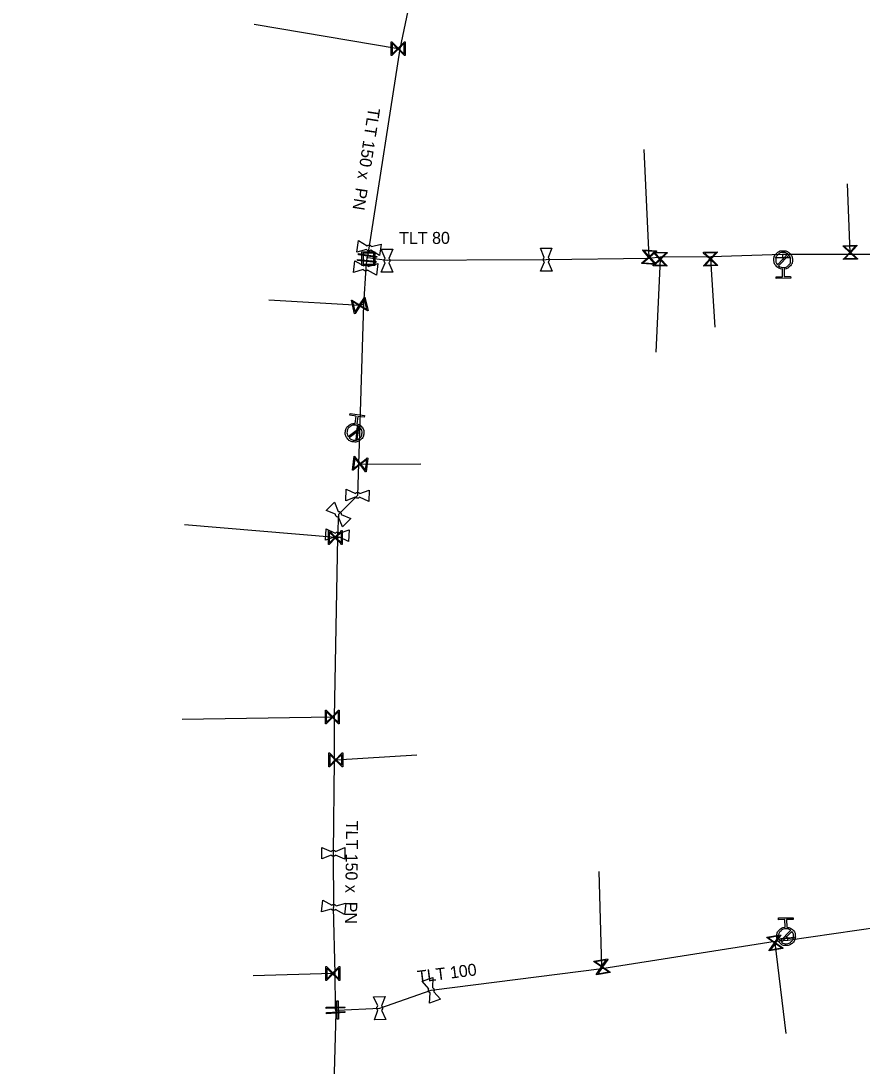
# Model space of a CAD drawing. Extents: x -643842 to -636370, y -1119190 to -1110210.
# Drawn here: x -641389.9 to -641298.6, y -1113689.4 to -1113576 of the extents above; entities that cross this region are included whole.
import ezdxf

# ---------------------------------------------------------------- set-up
doc = ezdxf.new("R2010")
doc.units = 0
for name, color, linetype in [('Default', 7, 'Continuous'), ('Level 16', 7, 'Continuous'), ('Level 18', 7, 'Continuous'), ('Level 20', 7, 'Continuous'), ('Level 21', 7, 'Continuous'), ('Level 23', 7, 'Continuous'), ('Level 28', 7, 'Continuous'), ('Level 33', 7, 'Continuous')]:
    doc.layers.add(name, color=color, linetype=linetype)

msp = doc.modelspace()

# ---------------------------------------------------------------- linework, layer by layer
at = {"layer": 'Default'}
for points in [[(-641352.35, -1113600.39), (-641352.31, -1113600.36), (-641352.26, -1113600.34), (-641352.18, -1113600.31), (-641352.1, -1113600.32), (-641352.02, -1113600.33), (-641351.96, -1113600.39), (-641351.91, -1113600.42), (-641351.89, -1113600.46)], [(-641351.95, -1113600.87), (-641351.99, -1113600.9), (-641352.04, -1113600.92), (-641352.12, -1113600.95), (-641352.2, -1113600.94), (-641352.28, -1113600.93), (-641352.35, -1113600.87), (-641352.39, -1113600.84), (-641352.42, -1113600.79)], [(-641350.39, -1113602.23), (-641350.43, -1113602.19), (-641350.46, -1113602.15), (-641350.5, -1113602.07), (-641350.5, -1113601.99), (-641350.5, -1113601.91), (-641350.46, -1113601.83), (-641350.44, -1113601.79), (-641350.4, -1113601.75)], [(-641349.99, -1113601.75), (-641349.95, -1113601.78), (-641349.92, -1113601.83), (-641349.88, -1113601.91), (-641349.88, -1113601.99), (-641349.88, -1113602.07), (-641349.92, -1113602.14), (-641349.94, -1113602.19), (-641349.99, -1113602.23)], [(-641333.11, -1113602.13), (-641333.15, -1113602.09), (-641333.18, -1113602.05), (-641333.22, -1113601.97), (-641333.22, -1113601.89), (-641333.22, -1113601.81), (-641333.18, -1113601.74), (-641333.16, -1113601.69), (-641333.12, -1113601.65)], [(-641332.71, -1113601.65), (-641332.67, -1113601.68), (-641332.64, -1113601.73), (-641332.6, -1113601.8), (-641332.6, -1113601.89), (-641332.6, -1113601.97), (-641332.64, -1113602.04), (-641332.66, -1113602.09), (-641332.7, -1113602.12)], [(-641307.27, -1113602.92), (-641307.63, -1113602.89), (-641307.9, -1113602.64), (-641308.19, -1113602.35), (-641308.2, -1113601.94), (-641308.21, -1113601.52), (-641307.92, -1113601.22), (-641307.63, -1113600.93), (-641307.22, -1113600.92), (-641306.8, -1113600.91), (-641306.51, -1113601.2), (-641306.21, -1113601.49), (-641306.2, -1113601.9), (-641306.19, -1113602.32), (-641306.48, -1113602.61), (-641306.73, -1113602.88), (-641307.09, -1113602.91)], [(-641306.7, -1113601.27), (-641306.92, -1113601.1), (-641307.21, -1113601.11), (-641307.55, -1113601.12), (-641307.78, -1113601.36), (-641308.02, -1113601.6), (-641308.01, -1113601.94), (-641308.01, -1113602.22), (-641307.83, -1113602.44)], [(-641307.7, -1113602.57), (-641307.48, -1113602.74), (-641307.18, -1113602.73), (-641306.85, -1113602.73), (-641306.61, -1113602.49), (-641306.38, -1113602.25), (-641306.39, -1113601.91), (-641306.39, -1113601.61), (-641306.57, -1113601.4)], [(-641352.29, -1113603.02), (-641352.33, -1113603.06), (-641352.38, -1113603.08), (-641352.46, -1113603.11), (-641352.54, -1113603.1), (-641352.62, -1113603.09), (-641352.69, -1113603.04), (-641352.73, -1113603.01), (-641352.76, -1113602.97)], [(-641352.71, -1113602.56), (-641352.67, -1113602.52), (-641352.63, -1113602.5), (-641352.55, -1113602.47), (-641352.46, -1113602.48), (-641352.38, -1113602.49), (-641352.32, -1113602.54), (-641352.27, -1113602.57), (-641352.24, -1113602.62)], [(-641353.47, -1113619.71), (-641353.12, -1113619.79), (-641352.91, -1113620.08), (-641352.66, -1113620.42), (-641352.72, -1113620.83), (-641352.78, -1113621.24), (-641353.11, -1113621.48), (-641353.45, -1113621.73), (-641353.86, -1113621.67), (-641354.27, -1113621.61), (-641354.51, -1113621.28), (-641354.76, -1113620.94), (-641354.7, -1113620.54), (-641354.64, -1113620.12), (-641354.31, -1113619.88), (-641354.01, -1113619.66), (-641353.66, -1113619.68)], [(-641353.11, -1113620.12), (-641353.3, -1113619.92), (-641353.59, -1113619.87), (-641353.93, -1113619.82), (-641354.2, -1113620.02), (-641354.47, -1113620.22), (-641354.52, -1113620.56), (-641354.56, -1113620.85), (-641354.41, -1113621.09)], [(-641354.31, -1113621.24), (-641354.12, -1113621.44), (-641353.83, -1113621.48), (-641353.5, -1113621.53), (-641353.23, -1113621.33), (-641352.96, -1113621.13), (-641352.91, -1113620.8), (-641352.87, -1113620.51), (-641353.01, -1113620.27)], [(-641353.16, -1113627.69), (-641353.2, -1113627.73), (-641353.24, -1113627.76), (-641353.32, -1113627.8), (-641353.4, -1113627.79), (-641353.48, -1113627.79), (-641353.56, -1113627.74), (-641353.6, -1113627.72), (-641353.64, -1113627.68)], [(-641353.62, -1113627.27), (-641353.59, -1113627.23), (-641353.54, -1113627.2), (-641353.46, -1113627.16), (-641353.38, -1113627.17), (-641353.3, -1113627.17), (-641353.23, -1113627.21), (-641353.18, -1113627.24), (-641353.15, -1113627.28)], [(-641355.44, -1113629.86), (-641355.49, -1113629.87), (-641355.54, -1113629.85), (-641355.62, -1113629.83), (-641355.68, -1113629.77), (-641355.74, -1113629.71), (-641355.76, -1113629.63), (-641355.78, -1113629.58), (-641355.77, -1113629.53)], [(-641355.48, -1113629.24), (-641355.43, -1113629.23), (-641355.38, -1113629.25), (-641355.3, -1113629.27), (-641355.24, -1113629.33), (-641355.18, -1113629.39), (-641355.16, -1113629.47), (-641355.14, -1113629.52), (-641355.15, -1113629.57)], [(-641355.35, -1113632.01), (-641355.39, -1113632.04), (-641355.44, -1113632.07), (-641355.52, -1113632.11), (-641355.6, -1113632.1), (-641355.68, -1113632.1), (-641355.75, -1113632.05), (-641355.8, -1113632.02), (-641355.83, -1113631.98)], [(-641355.81, -1113631.57), (-641355.77, -1113631.54), (-641355.72, -1113631.51), (-641355.65, -1113631.47), (-641355.56, -1113631.48), (-641355.48, -1113631.48), (-641355.41, -1113631.53), (-641355.36, -1113631.56), (-641355.33, -1113631.6)], [(-641356.26, -1113666.13), (-641356.22, -1113666.09), (-641356.17, -1113666.07), (-641356.1, -1113666.03), (-641356.02, -1113666.03), (-641355.94, -1113666.03), (-641355.86, -1113666.07), (-641355.82, -1113666.1), (-641355.78, -1113666.14)], [(-641355.79, -1113666.55), (-641355.82, -1113666.59), (-641355.87, -1113666.61), (-641355.94, -1113666.65), (-641356.02, -1113666.65), (-641356.11, -1113666.65), (-641356.18, -1113666.61), (-641356.23, -1113666.58), (-641356.26, -1113666.54)], [(-641356.19, -1113671.99), (-641356.15, -1113671.95), (-641356.1, -1113671.93), (-641356.02, -1113671.9), (-641355.94, -1113671.91), (-641355.86, -1113671.92), (-641355.79, -1113671.97), (-641355.75, -1113672), (-641355.72, -1113672.05)], [(-641355.77, -1113672.45), (-641355.81, -1113672.49), (-641355.86, -1113672.51), (-641355.94, -1113672.54), (-641356.02, -1113672.53), (-641356.1, -1113672.52), (-641356.17, -1113672.47), (-641356.21, -1113672.44), (-641356.24, -1113672.39)], [(-641306.81, -1113674.35), (-641306.45, -1113674.38), (-641306.18, -1113674.63), (-641305.89, -1113674.92), (-641305.88, -1113675.33), (-641305.87, -1113675.75), (-641306.16, -1113676.05), (-641306.45, -1113676.34), (-641306.86, -1113676.35), (-641307.28, -1113676.36), (-641307.57, -1113676.07), (-641307.87, -1113675.78), (-641307.88, -1113675.37), (-641307.89, -1113674.95), (-641307.6, -1113674.66), (-641307.35, -1113674.39), (-641306.99, -1113674.36)], [(-641306.38, -1113674.7), (-641306.6, -1113674.53), (-641306.9, -1113674.54), (-641307.23, -1113674.54), (-641307.47, -1113674.78), (-641307.7, -1113675.02), (-641307.69, -1113675.36), (-641307.69, -1113675.66), (-641307.51, -1113675.87)], [(-641307.38, -1113676), (-641307.16, -1113676.17), (-641306.87, -1113676.16), (-641306.53, -1113676.15), (-641306.3, -1113675.91), (-641306.06, -1113675.67), (-641306.07, -1113675.33), (-641306.07, -1113675.05), (-641306.25, -1113674.83)], [(-641345.5, -1113681.5), (-641345.55, -1113681.48), (-641345.6, -1113681.45), (-641345.66, -1113681.39), (-641345.69, -1113681.31), (-641345.71, -1113681.24), (-641345.7, -1113681.15), (-641345.69, -1113681.1), (-641345.66, -1113681.05)], [(-641345.27, -1113680.92), (-641345.23, -1113680.94), (-641345.19, -1113680.97), (-641345.12, -1113681.03), (-641345.09, -1113681.11), (-641345.07, -1113681.19), (-641345.08, -1113681.27), (-641345.09, -1113681.32), (-641345.12, -1113681.37)], [(-641351.18, -1113683.39), (-641351.22, -1113683.36), (-641351.25, -1113683.31), (-641351.29, -1113683.24), (-641351.29, -1113683.16), (-641351.3, -1113683.08), (-641351.26, -1113683), (-641351.23, -1113682.95), (-641351.19, -1113682.92)], [(-641350.78, -1113682.91), (-641350.74, -1113682.94), (-641350.71, -1113682.98), (-641350.67, -1113683.06), (-641350.67, -1113683.14), (-641350.67, -1113683.22), (-641350.7, -1113683.3), (-641350.73, -1113683.34), (-641350.77, -1113683.38)]]:
    msp.add_open_spline(points, degree=3, dxfattribs=at)
at = {"layer": 'Level 16'}
for points in [[(-641348.23, -1113578.24), (-641348.23, -1113579.74), (-641348.3, -1113579.74), (-641348.38, -1113579.65), (-641348.98, -1113579.05), (-641349.66, -1113579.74), (-641349.73, -1113579.74), (-641349.73, -1113578.24), (-641349.66, -1113578.24), (-641348.98, -1113578.93), (-641348.39, -1113578.33), (-641348.3, -1113578.24), (-641348.23, -1113578.24)], [(-641349.64, -1113579.59), (-641349.04, -1113578.99), (-641349.64, -1113578.4), (-641349.64, -1113579.59)], [(-641348.32, -1113578.4), (-641348.92, -1113578.99), (-641348.32, -1113579.58), (-641348.32, -1113578.4)], [(-641299.15, -1113601.83), (-641300.65, -1113601.87), (-641300.65, -1113601.81), (-641300.56, -1113601.72), (-641299.98, -1113601.1), (-641300.69, -1113600.44), (-641300.69, -1113600.37), (-641299.19, -1113600.33), (-641299.19, -1113600.4), (-641299.86, -1113601.1), (-641299.25, -1113601.68), (-641299.15, -1113601.76), (-641299.15, -1113601.83)], [(-641300.54, -1113600.46), (-641299.92, -1113601.04), (-641299.35, -1113600.43), (-641300.54, -1113600.46)], [(-641351.42, -1113602.18), (-641353.41, -1113601.98), (-641353.4, -1113601.86), (-641351.41, -1113602.06), (-641351.42, -1113602.18)], [(-641351.32, -1113601.65), (-641353.3, -1113601.35), (-641353.28, -1113601.23), (-641351.3, -1113601.53), (-641351.32, -1113601.65)], [(-641322.44, -1113600.82), (-641320.94, -1113600.92), (-641320.95, -1113600.99), (-641321.05, -1113601.07), (-641321.68, -1113601.62), (-641321.04, -1113602.35), (-641321.04, -1113602.42), (-641322.54, -1113602.32), (-641322.53, -1113602.25), (-641321.8, -1113601.61), (-641322.36, -1113600.98), (-641322.44, -1113600.89), (-641322.44, -1113600.82)], [(-641321.19, -1113602.31), (-641321.74, -1113601.68), (-641322.38, -1113602.23), (-641321.19, -1113602.31)], [(-641322.29, -1113600.93), (-641321.73, -1113601.56), (-641321.11, -1113601), (-641322.29, -1113600.93)], [(-641321.28, -1113601.06), (-641319.78, -1113601.1), (-641319.78, -1113601.17), (-641319.88, -1113601.25), (-641320.49, -1113601.83), (-641319.82, -1113602.53), (-641319.82, -1113602.6), (-641321.32, -1113602.56), (-641321.32, -1113602.49), (-641320.61, -1113601.83), (-641321.19, -1113601.22), (-641321.28, -1113601.13), (-641321.28, -1113601.06)], [(-641321.12, -1113601.16), (-641320.55, -1113601.77), (-641319.94, -1113601.19), (-641321.12, -1113601.16)], [(-641315.86, -1113601.09), (-641314.36, -1113601.03), (-641314.36, -1113601.1), (-641314.45, -1113601.19), (-641315.02, -1113601.81), (-641314.31, -1113602.47), (-641314.3, -1113602.53), (-641315.8, -1113602.59), (-641315.81, -1113602.52), (-641315.14, -1113601.81), (-641315.76, -1113601.24), (-641315.85, -1113601.15), (-641315.86, -1113601.09)], [(-641315.7, -1113601.18), (-641315.08, -1113601.75), (-641314.51, -1113601.13), (-641315.7, -1113601.18)], [(-641314.46, -1113602.45), (-641315.08, -1113601.87), (-641315.65, -1113602.49), (-641314.46, -1113602.45)], [(-641306.51, -1113601.69), (-641308.01, -1113601.74), (-641308.01, -1113601.65), (-641306.51, -1113601.6), (-641306.51, -1113601.69)], [(-641299.31, -1113601.74), (-641299.92, -1113601.16), (-641300.49, -1113601.77), (-641299.31, -1113601.74)], [(-641319.97, -1113602.5), (-641320.55, -1113601.89), (-641321.16, -1113602.47), (-641319.97, -1113602.5)], [(-641352.59, -1113605.96), (-641352.25, -1113607.42), (-641352.32, -1113607.44), (-641352.42, -1113607.37), (-641353.14, -1113606.92), (-641353.65, -1113607.75), (-641353.71, -1113607.76), (-641354.05, -1113606.3), (-641353.99, -1113606.29), (-641353.16, -1113606.8), (-641352.72, -1113606.09), (-641352.66, -1113605.98), (-641352.59, -1113605.96)], [(-641352.65, -1113606.14), (-641353.09, -1113606.85), (-641352.38, -1113607.29), (-641352.65, -1113606.14)], [(-641353.65, -1113607.6), (-641353.21, -1113606.88), (-641353.93, -1113606.44), (-641353.65, -1113607.6)], [(-641353.28, -1113619.98), (-641353.45, -1113621.47), (-641353.54, -1113621.46), (-641353.38, -1113619.97), (-641353.28, -1113619.98)], [(-641352.27, -1113623.43), (-641352.46, -1113624.92), (-641352.52, -1113624.91), (-641352.6, -1113624.8), (-641353.12, -1113624.14), (-641353.88, -1113624.74), (-641353.95, -1113624.73), (-641353.76, -1113623.24), (-641353.7, -1113623.25), (-641353.1, -1113624.02), (-641352.44, -1113623.5), (-641352.34, -1113623.42), (-641352.27, -1113623.43)], [(-641353.83, -1113624.59), (-641353.17, -1113624.07), (-641353.69, -1113623.41), (-641353.83, -1113624.59)], [(-641352.38, -1113623.57), (-641353.05, -1113624.09), (-641352.53, -1113624.75), (-641352.38, -1113623.57)], [(-641355.05, -1113631.31), (-641355.05, -1113632.81), (-641355.12, -1113632.81), (-641355.2, -1113632.72), (-641355.8, -1113632.12), (-641356.48, -1113632.81), (-641356.55, -1113632.81), (-641356.55, -1113631.31), (-641356.48, -1113631.31), (-641355.8, -1113632), (-641355.21, -1113631.4), (-641355.12, -1113631.31), (-641355.05, -1113631.31)], [(-641356.46, -1113632.66), (-641355.86, -1113632.06), (-641356.46, -1113631.47), (-641356.46, -1113632.66)], [(-641355.14, -1113631.47), (-641355.74, -1113632.06), (-641355.14, -1113632.65), (-641355.14, -1113631.47)], [(-641355.37, -1113650.8), (-641355.37, -1113652.3), (-641355.44, -1113652.3), (-641355.52, -1113652.21), (-641356.12, -1113651.61), (-641356.8, -1113652.3), (-641356.87, -1113652.3), (-641356.87, -1113650.8), (-641356.8, -1113650.8), (-641356.12, -1113651.49), (-641355.53, -1113650.89), (-641355.44, -1113650.8), (-641355.37, -1113650.8)], [(-641356.78, -1113652.15), (-641356.18, -1113651.55), (-641356.78, -1113650.96), (-641356.78, -1113652.15)], [(-641355.46, -1113650.96), (-641356.06, -1113651.55), (-641355.46, -1113652.14), (-641355.46, -1113650.96)], [(-641355, -1113655.45), (-641355, -1113656.95), (-641355.07, -1113656.95), (-641355.15, -1113656.86), (-641355.75, -1113656.26), (-641356.43, -1113656.95), (-641356.5, -1113656.95), (-641356.5, -1113655.45), (-641356.43, -1113655.45), (-641355.75, -1113656.14), (-641355.16, -1113655.54), (-641355.07, -1113655.45), (-641355, -1113655.45)], [(-641356.41, -1113656.8), (-641355.81, -1113656.2), (-641356.41, -1113655.61), (-641356.41, -1113656.8)], [(-641355.09, -1113655.61), (-641355.69, -1113656.2), (-641355.09, -1113656.79), (-641355.09, -1113655.61)], [(-641308.96, -1113675.46), (-641307.48, -1113675.2), (-641307.47, -1113675.26), (-641307.55, -1113675.37), (-641308.03, -1113676.06), (-641307.23, -1113676.61), (-641307.22, -1113676.68), (-641308.7, -1113676.94), (-641308.71, -1113676.88), (-641308.15, -1113676.08), (-641308.84, -1113675.6), (-641308.95, -1113675.53), (-641308.96, -1113675.46)], [(-641308.79, -1113675.53), (-641308.1, -1113676.01), (-641307.62, -1113675.32), (-641308.79, -1113675.53)], [(-641305.95, -1113675.54), (-641307.44, -1113675.67), (-641307.45, -1113675.58), (-641305.96, -1113675.45), (-641305.95, -1113675.54)], [(-641307.39, -1113676.61), (-641308.08, -1113676.13), (-641308.56, -1113676.82), (-641307.39, -1113676.61)], [(-641325.99, -1113679.27), (-641327.46, -1113679.54), (-641327.47, -1113679.48), (-641327.4, -1113679.37), (-641326.92, -1113678.68), (-641327.72, -1113678.13), (-641327.73, -1113678.07), (-641326.26, -1113677.8), (-641326.24, -1113677.86), (-641326.8, -1113678.66), (-641326.11, -1113679.14), (-641326, -1113679.21), (-641325.99, -1113679.27)], [(-641355.32, -1113678.64), (-641355.32, -1113680.14), (-641355.39, -1113680.14), (-641355.47, -1113680.05), (-641356.07, -1113679.45), (-641356.75, -1113680.14), (-641356.82, -1113680.14), (-641356.82, -1113678.64), (-641356.75, -1113678.64), (-641356.07, -1113679.33), (-641355.48, -1113678.73), (-641355.39, -1113678.64), (-641355.32, -1113678.64)], [(-641356.73, -1113679.99), (-641356.13, -1113679.39), (-641356.73, -1113678.8), (-641356.73, -1113679.99)], [(-641355.41, -1113678.8), (-641356.01, -1113679.39), (-641355.41, -1113679.98), (-641355.41, -1113678.8)], [(-641327.57, -1113678.13), (-641326.87, -1113678.61), (-641326.39, -1113677.92), (-641327.57, -1113678.13)], [(-641326.16, -1113679.21), (-641326.85, -1113678.73), (-641327.32, -1113679.42), (-641326.16, -1113679.21)], [(-641355.6, -1113684.36), (-641355.63, -1113682.36), (-641355.5, -1113682.36), (-641355.47, -1113684.36), (-641355.6, -1113684.36)], [(-641354.78, -1113683.13), (-641356.78, -1113683.19), (-641356.79, -1113683.06), (-641354.79, -1113683), (-641354.78, -1113683.13)], [(-641354.76, -1113683.64), (-641356.75, -1113683.76), (-641356.76, -1113683.64), (-641354.76, -1113683.52), (-641354.76, -1113683.64)]]:
    msp.add_lwpolyline(points, dxfattribs=at)
at = {"layer": 'Level 18'}
for points in [[(-641351.5, -1113601.05), (-641351.5, -1113602.51), (-641352.91, -1113602.51), (-641352.91, -1113601.05), (-641351.5, -1113601.05)], [(-641352.79, -1113601.18), (-641352.79, -1113602.38), (-641351.62, -1113602.38), (-641351.62, -1113601.18), (-641352.79, -1113601.18)]]:
    msp.add_lwpolyline(points, dxfattribs=at)
at = {"layer": 'Level 21'}
for points in [[(-641339.45, -1113525.02), (-641339.93, -1113526.4), (-641340.9, -1113531.09), (-641340.95, -1113531.51), (-641342.5, -1113538.48), (-641342.85, -1113540.25), (-641340.73, -1113543.39), (-641342.68, -1113551.57), (-641344.98, -1113561.15), (-641346.84, -1113569.39), (-641347.36, -1113572.07), (-641348.79, -1113578.99), (-641352.15, -1113600.63), (-641352.3, -1113601.44), (-641352.38, -1113601.69)], [(-641352.38, -1113601.69), (-641352.41, -1113602.02), (-641352.5, -1113602.79), (-641352.75, -1113606.77), (-641353.17, -1113620.75), (-641353.27, -1113624.06), (-641353.39, -1113627.48), (-641355.46, -1113629.55), (-641355.58, -1113631.79), (-641355.58, -1113632.06), (-641355.94, -1113651.55), (-641355.91, -1113656.2), (-641356.02, -1113666.34), (-641355.98, -1113672.22)], [(-641351.3, -1113601.82), (-641351.99, -1113601.72), (-641352.38, -1113601.69)], [(-641280.68, -1113600.99), (-641295.41, -1113601.34), (-641297.37, -1113601.34), (-641299.94, -1113601.34), (-641307.27, -1113601.34), (-641315.02, -1113601.59), (-641320.53, -1113601.62), (-641321.75, -1113601.77), (-641332.91, -1113601.89), (-641350.19, -1113601.99), (-641351.3, -1113601.82)], [(-641355.78, -1113683.3), (-641355.79, -1113683.09), (-641355.82, -1113679.39), (-641355.98, -1113672.22)], [(-641355.78, -1113683.3), (-641355.55, -1113683.36), (-641350.98, -1113683.15), (-641345.39, -1113681.21), (-641326.86, -1113678.85), (-641308.08, -1113675.89), (-641306.68, -1113675.78), (-641291.71, -1113673.61), (-641288.55, -1113673.16), (-641284.64, -1113672.6)], [(-641355.78, -1113683.3), (-641355.76, -1113683.64), (-641355.94, -1113690.19), (-641356.28, -1113696.21), (-641356.74, -1113701.87), (-641356.78, -1113702.35), (-641357.32, -1113703.12), (-641358.93, -1113703.48), (-641364.93, -1113704.77), (-641376.21, -1113707.23), (-641387.91, -1113710.14), (-641398.19, -1113712.7), (-641399.71, -1113713.45), (-641400.18, -1113713.54), (-641400.63, -1113713.53)]]:
    msp.add_lwpolyline(points, dxfattribs=at)
at = {"layer": 'Level 23'}
for points in [[(-641348.79, -1113578.99), (-641348.98, -1113578.99), (-641364.6, -1113576.35)], [(-641321.75, -1113601.77), (-641321.74, -1113601.62), (-641322.27, -1113589.93)], [(-641299.94, -1113601.34), (-641299.92, -1113601.1), (-641300.2, -1113593.67)], [(-641320.53, -1113601.62), (-641320.55, -1113601.83), (-641321.03, -1113611.95)], [(-641315.02, -1113601.59), (-641315.08, -1113601.81), (-641314.6, -1113609.21)], [(-641307.27, -1113601.34), (-641307.26, -1113601.67), (-641307.2, -1113601.92)], [(-641352.75, -1113606.77), (-641353.15, -1113606.86), (-641363, -1113606.28)], [(-641353.17, -1113620.75), (-641353.44, -1113620.72), (-641353.71, -1113620.68)], [(-641353.27, -1113624.06), (-641353.11, -1113624.08), (-641346.53, -1113624.04)], [(-641355.58, -1113632.06), (-641355.8, -1113632.06), (-641372.18, -1113630.69)], [(-641355.94, -1113651.55), (-641356.12, -1113651.55), (-641372.42, -1113651.82)], [(-641355.91, -1113656.2), (-641355.75, -1113656.2), (-641346.95, -1113655.66)], [(-641326.86, -1113678.85), (-641326.86, -1113678.67), (-641327.15, -1113668.32)], [(-641306.68, -1113675.78), (-641306.7, -1113675.56), (-641306.88, -1113675.35)], [(-641308.08, -1113675.89), (-641308.09, -1113676.07), (-641306.92, -1113685.9)], [(-641355.82, -1113679.39), (-641356.07, -1113679.39), (-641364.71, -1113679.66)]]:
    msp.add_lwpolyline(points, dxfattribs=at)
at = {"layer": 'Level 28'}
for points in [[(-641353.48, -1113601.06), (-641353.29, -1113599.82), (-641352.35, -1113600.39)], [(-641351.89, -1113600.46), (-641350.82, -1113600.2), (-641351.01, -1113601.44), (-641351.95, -1113600.87)], [(-641350.82, -1113600.74), (-641349.57, -1113600.74), (-641349.99, -1113601.75)], [(-641333.55, -1113600.65), (-641332.3, -1113600.63), (-641332.71, -1113601.65)], [(-641333.12, -1113601.65), (-641333.55, -1113600.65)], [(-641352.42, -1113600.79), (-641353.48, -1113601.06)], [(-641350.4, -1113601.75), (-641350.82, -1113600.74)], [(-641353.81, -1113603.27), (-641353.67, -1113602.02), (-641352.71, -1113602.56)], [(-641352.76, -1113602.97), (-641353.81, -1113603.27)], [(-641352.24, -1113602.62), (-641351.19, -1113602.31), (-641351.33, -1113603.56), (-641352.29, -1113603.02)], [(-641349.99, -1113602.23), (-641349.56, -1113603.24), (-641350.81, -1113603.24), (-641350.39, -1113602.23)], [(-641332.7, -1113602.12), (-641332.27, -1113603.13), (-641333.52, -1113603.15), (-641333.11, -1113602.13)], [(-641354.66, -1113628.06), (-641354.62, -1113626.81), (-641353.62, -1113627.27)], [(-641353.64, -1113627.68), (-641354.66, -1113628.06)], [(-641353.15, -1113627.28), (-641352.12, -1113626.9), (-641352.16, -1113628.15), (-641353.16, -1113627.69)], [(-641356.79, -1113629.11), (-641355.9, -1113628.22), (-641355.48, -1113629.24)], [(-641355.77, -1113629.53), (-641356.79, -1113629.11)], [(-641355.15, -1113629.57), (-641354.13, -1113629.99), (-641355.02, -1113630.88), (-641355.44, -1113629.86)], [(-641356.86, -1113632.35), (-641356.8, -1113631.1), (-641355.81, -1113631.57)], [(-641355.33, -1113631.6), (-641354.3, -1113631.23), (-641354.37, -1113632.48), (-641355.35, -1113632.01)], [(-641355.83, -1113631.98), (-641356.86, -1113632.35)], [(-641357.28, -1113666.95), (-641357.26, -1113665.7), (-641356.26, -1113666.13)], [(-641356.26, -1113666.54), (-641357.28, -1113666.95)], [(-641355.78, -1113666.14), (-641354.76, -1113665.73), (-641354.78, -1113666.98), (-641355.79, -1113666.55)], [(-641357.3, -1113672.68), (-641357.14, -1113671.44), (-641356.19, -1113671.99)], [(-641355.72, -1113672.05), (-641354.66, -1113671.76), (-641354.82, -1113673), (-641355.77, -1113672.45)], [(-641356.24, -1113672.39), (-641357.3, -1113672.68)], [(-641346.39, -1113680.23), (-641345.21, -1113679.82), (-641345.27, -1113680.92)], [(-641345.66, -1113681.05), (-641346.39, -1113680.23)], [(-641351.65, -1113681.92), (-641350.4, -1113681.88), (-641350.78, -1113682.91)], [(-641351.19, -1113682.92), (-641351.65, -1113681.92)], [(-641345.12, -1113681.37), (-641344.39, -1113682.19), (-641345.57, -1113682.6), (-641345.5, -1113681.5)], [(-641350.77, -1113683.38), (-641350.31, -1113684.38), (-641351.56, -1113684.42), (-641351.18, -1113683.39)]]:
    msp.add_lwpolyline(points, dxfattribs=at)
at = {"layer": 'Level 33'}
for points in [[(-641307.83, -1113602.44), (-641306.7, -1113601.27)], [(-641306.57, -1113601.4), (-641307.7, -1113602.57)], [(-641307.09, -1113602.91), (-641307.08, -1113603.73), (-641306.39, -1113603.72), (-641306.38, -1113603.91), (-641307.95, -1113603.93), (-641307.95, -1113603.75), (-641307.26, -1113603.74), (-641307.27, -1113602.92)], [(-641353.66, -1113619.68), (-641353.53, -1113618.87), (-641354.22, -1113618.77), (-641354.19, -1113618.59), (-641352.64, -1113618.82), (-641352.67, -1113619), (-641353.35, -1113618.9), (-641353.47, -1113619.71)], [(-641354.41, -1113621.09), (-641353.11, -1113620.12)], [(-641353.01, -1113620.27), (-641354.31, -1113621.24)], [(-641306.99, -1113674.36), (-641307, -1113673.54), (-641307.69, -1113673.55), (-641307.7, -1113673.36), (-641306.13, -1113673.34), (-641306.13, -1113673.52), (-641306.82, -1113673.53), (-641306.81, -1113674.35)], [(-641307.51, -1113675.87), (-641306.38, -1113674.7)], [(-641306.25, -1113674.83), (-641307.38, -1113676)]]:
    msp.add_lwpolyline(points, dxfattribs=at)

# ---------------------------------------------------------------- texts
at = {"layer": 'Level 20'}
for s, rotation, p in [('TLT 150 x  PN ', 261.1743, (-641352.21, -1113585.33)), ('TLT 80', 0.3316, (-641348.87, -1113600.2)), ('TLT 150 x  PN ', 269.3785, (-641354.62, -1113662.8)), ('TLT 100', 7.2582, (-641346.82, -1113680.4))]:
    msp.add_text(s, height=1.3, rotation=rotation, dxfattribs=at).set_placement(p)

doc.saveas('drawing.dxf')
